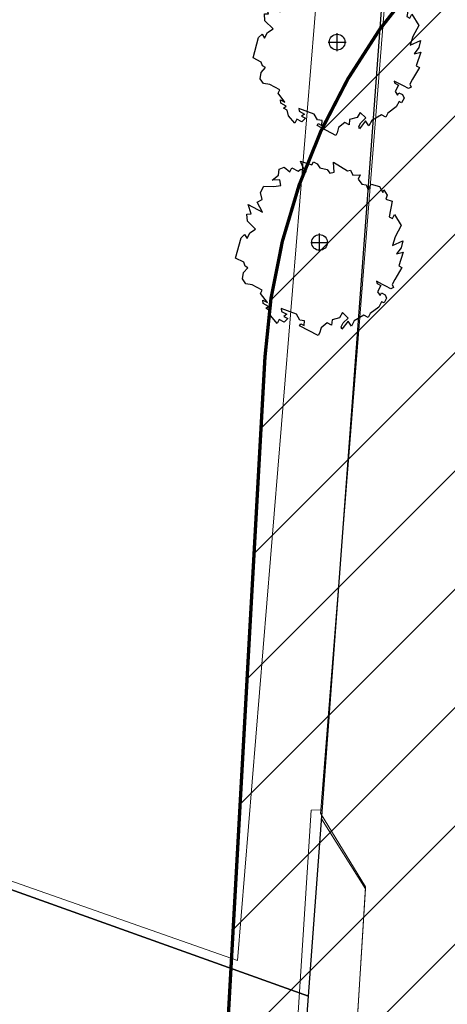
# Model space of a CAD drawing. Extents: x -1000932 to 2054797, y 285738 to 764020.
# Tile 505 of 656: x 283262 to 296046, y 556104 to 585529. Entities that reach past the tile are written whole.
import ezdxf

# ---------------------------------------------------------------- set-up
doc = ezdxf.new("R2010")
doc.units = 0
doc.header["$MEASUREMENT"] = 0
doc.linetypes.add('DASHDOT', pattern=[1, 0.5, -0.25, 0, -0.25])
doc.layers.get('0').update_dxf_attribs({"color": 1, "linetype": 'CONTINUOUS'})
for name, color, linetype in [('--schets pp', 1, 'CONTINUOUS'), ('-boom', 8, 'CONTINUOUS'), ('31.', 7, 'CONTINUOUS'), ('A-0010--', 4, 'CONTINUOUS'), ('A-0900-TERREIN', 14, 'CONTINUOUS'), ('bomen', 1, 'CONTINUOUS')]:
    doc.layers.add(name, color=color, linetype=linetype)
for name, color, linetype, lineweight in [('T04', 84, 'CONTINUOUS', 0), ('T05', 84, 'CONTINUOUS', 0), ('V00', 7, 'CONTINUOUS', 0)]:
    doc.layers.add(name, color=color, linetype=linetype, lineweight=lineweight)

# ---------------------------------------------------------------- blocks, each defined once
blk = doc.blocks.new('UNNAMED')
at = {"color": 0}
for p, q in [((-0.5, 0), (0.5, 0)), ((0, -0.5), (0, 0.5))]:
    blk.add_line(p, q, dxfattribs=at)
blk = doc.blocks.new('boom')
at = {"layer": '31.', "color": 7, "linetype": 'Continuous'}
for points in [[(2252, -1106), (2174, -1256), (2210, -1343), (2134, -1385), (1982, -1306), (1886, -1256), (1704, -1162), (1724, -1227), (1831, -1282), (1731, -1475), (1810, -1584), (1849, -1510), (1958, -1566), (2000, -1669), (1928, -1809), (1853, -1770), (1769, -1930), (1516, -2125), (1455, -2242), (1326, -2176), (1036, -2338), (950, -2502), (853, -2352), (667, -2590), (646, -2521), (706, -2406), (860, -2260), (686, -2098), (595, -2253), (372, -2314), (359, -2471), (230, -2404), (44, -2552), (-1, -2709), (-40, -2785), (-597, -2495), (-564, -2431), (-457, -2486), (-449, -2341), (-589, -2322), (-691, -2147), (-1147, -1978), (-1138, -2064), (-977, -2148), (-1064, -2211), (-947, -2272), (-1056, -2379), (-1206, -2301), (-1268, -2419), (-1454, -2198), (-1493, -2035), (-1602, -1968), (-1524, -1910), (-1684, -1827), (-1691, -1726), (-1560, -1794), (-1766, -1521), (-1716, -1425), (-2016, -1269), (-2204, -1239), (-2305, -1092), (-2275, -903), (-2143, -754), (-2228, -709), (-2266, -594), (-2513, -466), (-2348, 139), (-2243, 236), (-2169, 116), (-2080, 288), (-1914, 397), (-2159, 633), (-2173, 849), (-2048, 851), (-2137, 1136), (-1701, 908), (-1864, 1205), (-1716, 1286), (-1765, 1496), (-1667, 1683), (-1367, 1668), (-1156, 1699), (-1191, 1867), (-1412, 1860), (-1226, 2010), (-1212, 2193), (-1060, 2251), (-889, 2107), (-828, 2225), (-644, 2130), (-557, 2193), (-396, 2110), (-496, 2257), (-569, 2431), (-230, 2323), (-186, 2409), (-68, 2347), (6, 2228), (227, 2181), (306, 2072), (441, 2096), (417, 2398), (831, 2139), (923, 2159), (996, 2012), (1218, 2019), (1151, 1891), (1262, 1738), (1393, 1724), (1450, 1572), (1539, 1743), (1787, 1669), (1887, 1495), (1926, 1570), (2020, 1412)], [(2020, 1412), (1980, 1296), (2174, 1237), (2080, 768), (2177, 718), (2238, 836), (2438, 502), (2265, 170), (2180, -89), (2493, 49), (2438, -158), (2305, -345), (2498, -295), (2366, -703), (2463, -753), (2252, -1106)]]:
    blk.add_lwpolyline(points, dxfattribs=at)
blk.add_circle((0, 0), 235, dxfattribs=at)

msp = doc.modelspace()

# ---------------------------------------------------------------- hatches: boundary and pattern name
at = {"layer": '--schets pp', "linetype": 'Continuous'}
h = msp.add_hatch(dxfattribs=at)
h.set_pattern_fill('ANSI31', color=241, scale=20000)
edge = h.paths.add_edge_path()
edge.add_line((355804.751, 599424.851), (354111.318, 580081.091))
edge.add_line((354111.318, 580081.091), (361601.667, 579453.983))
edge.add_line((361601.667, 579453.983), (354729.882, 500066.664))
edge.add_line((354729.882, 500066.664), (345617.54, 493354.472))
edge.add_line((345617.54, 493354.472), (344373.941, 482143.686))
edge.add_line((344373.941, 482143.686), (343887.106, 482209.964))
edge.add_line((343887.106, 482209.964), (340754.543, 459200.025))
edge.add_line((340754.543, 459200.025), (314922.295, 465342.604))
edge.add_line((314922.295, 465342.604), (318240.746, 486994.847))
edge.add_line((318240.746, 486994.847), (286025.011, 493299.452))
edge.add_line((286025.011, 493299.452), (290594.919, 575452.455))
edge.add_arc((309231.819, 574415.744), 18665.712, 106.9763879, 176.8161015, ccw=False)
edge.add_line((303781.849, 592268.101), (321937.569, 598455.689))
edge.add_arc((335714.424, 564014.999), 37093.974, 88.4396865, 111.8022388, ccw=False)
edge.add_line((336724.465, 601095.219), (338248.25, 600961.82))
edge.add_line((338248.25, 600961.82), (355804.751, 599424.851))
edge = h.paths.add_edge_path(flags=16)
edge.add_line((344970.746, 590335.058), (343273.997, 570953.43))
edge.add_line((343273.997, 570953.43), (350774.11, 570325.504))
edge.add_line((350774.11, 570325.504), (345157.214, 505435.484))
edge.add_line((345157.214, 505435.484), (336161.269, 498809.03))
edge.add_line((336161.269, 498809.03), (335565.152, 493435.155))
edge.add_line((335565.152, 493435.155), (335327.459, 493467.515))
edge.add_line((335327.459, 493467.515), (332334.238, 471481.093))
edge.add_line((332334.238, 471481.093), (326203.285, 472938.955))
edge.add_line((326203.285, 472938.955), (329579.121, 494965.624))
edge.add_line((329579.121, 494965.624), (296493.331, 501440.499))
edge.add_line((296493.331, 501440.499), (300579.483, 574897.046))
edge.add_arc((309231.819, 574415.744), 8665.712, 106.1143616, 176.8161015, ccw=False)
edge.add_line((306826.603, 582740.977), (325429.207, 589080.866))
edge.add_arc((335714.424, 564014.999), 27093.974, 89.0254668, 112.3096958, ccw=False)
edge.add_line((336175.238, 591105.053), (337376.144, 590999.921))
edge.add_line((337376.144, 590999.921), (344970.746, 590335.058))

# ---------------------------------------------------------------- linework, layer by layer
at = {"layer": '--schets pp', "color": 241, "linetype": 'Continuous', "const_width": 100}
msp.add_lwpolyline([(355804.751, 599424.851), (354111.318, 580081.091), (361601.667, 579453.983), (354729.882, 500066.664), (345617.54, 493354.472), (344373.941, 482143.686), (343887.106, 482209.964), (340754.543, 459200.025), (314922.295, 465342.604), (318240.746, 486994.847), (286025.011, 493299.452), (290594.919, 575452.455, -0.314530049), (303781.849, 592268.101), (321937.569, 598455.689, -0.102292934), (336724.465, 601095.219), (338248.25, 600961.82)], format="xyb", close=True, dxfattribs=at)
at = {"layer": '31.', "color": 7, "linetype": 'Continuous', "lineweight": 25, "ltscale": 10}
for points in [[(240141.04, 602936.904), (232286.04, 584022.904), (237548.04, 582010.904), (236120.04, 578341.904), (242453.04, 576707.904), (241854.04, 574262.904), (250140.04, 571295.904), (291895.04, 556343.904), (296454.04, 617844.904), (254210.04, 629924.904), (249710.04, 616384.904), (249505.04, 616447.904), (243687.04, 601177.904)], [(291895.04, 556343.904), (250140.04, 571295.904), (247745.04, 561620.904), (245548.04, 552748.904), (261071.04, 543095.904), (277156.04, 539280.904), (290397.04, 536127.904)]]:
    msp.add_lwpolyline(points, close=True, dxfattribs=at)
at = {"layer": 'A-0010--', "color": 14, "linetype": 'DASHDOT', "lineweight": 13}
msp.add_lwpolyline([(291895.097, 556371.984), (294719.845, 594491.78)], dxfattribs=at)
at = {"layer": 'A-0900-TERREIN', "color": 14, "linetype": 'Continuous', "lineweight": 13}
msp.add_lwpolyline([(294120.879, 586408.749), (292285.879, 561645.546), (293600.164, 559558.078), (292610.318, 543836.732), (292357.879, 541088.78), (288990.879, 481465.78), (293606.847, 481205.093)], dxfattribs=at)
at = {"layer": 'T04', "flags": 128}
msp.add_lwpolyline([(256617.144, 626183.921), (294485.144, 614822.921), (289769.144, 557416.921), (274416.144, 562803.921)], dxfattribs=at)
at = {"layer": 'T05', "flags": 128}
msp.add_lwpolyline([(279129.075, 480763.362), (284280.144, 479466.921), (287479.144, 481237.921), (290212.144, 526793.921), (289727.144, 526833.921), (291977.144, 561903.921), (292265.144, 561913.921)], dxfattribs=at)
at = {"layer": 'V00', "flags": 128}
for points in [[(309525.144, 591760.921), (294207.144, 586448.921), (292265.144, 561913.921)], [(288955.144, 481507.921), (292467.144, 541203.921), (292548.641, 542589.187), (293603.641, 559614.187), (292257.144, 561813.921), (292265.144, 561913.921)]]:
    msp.add_lwpolyline(points, dxfattribs=at)

# ---------------------------------------------------------------- block references
at = {"layer": '-boom', "linetype": 'Continuous'}
for p in [(292751.391, 584857.48), (292226.391, 578872.48)]:
    msp.add_blockref('boom', p, dxfattribs=at)
at = {"layer": 'bomen', "xscale": 531.2874016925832, "yscale": 531.2874016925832, "zscale": 531.2874016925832}
for p in [(292751.391, 584857.48), (292226.391, 578872.48)]:
    msp.add_blockref('UNNAMED', p, dxfattribs=at)

doc.saveas('drawing.dxf')
